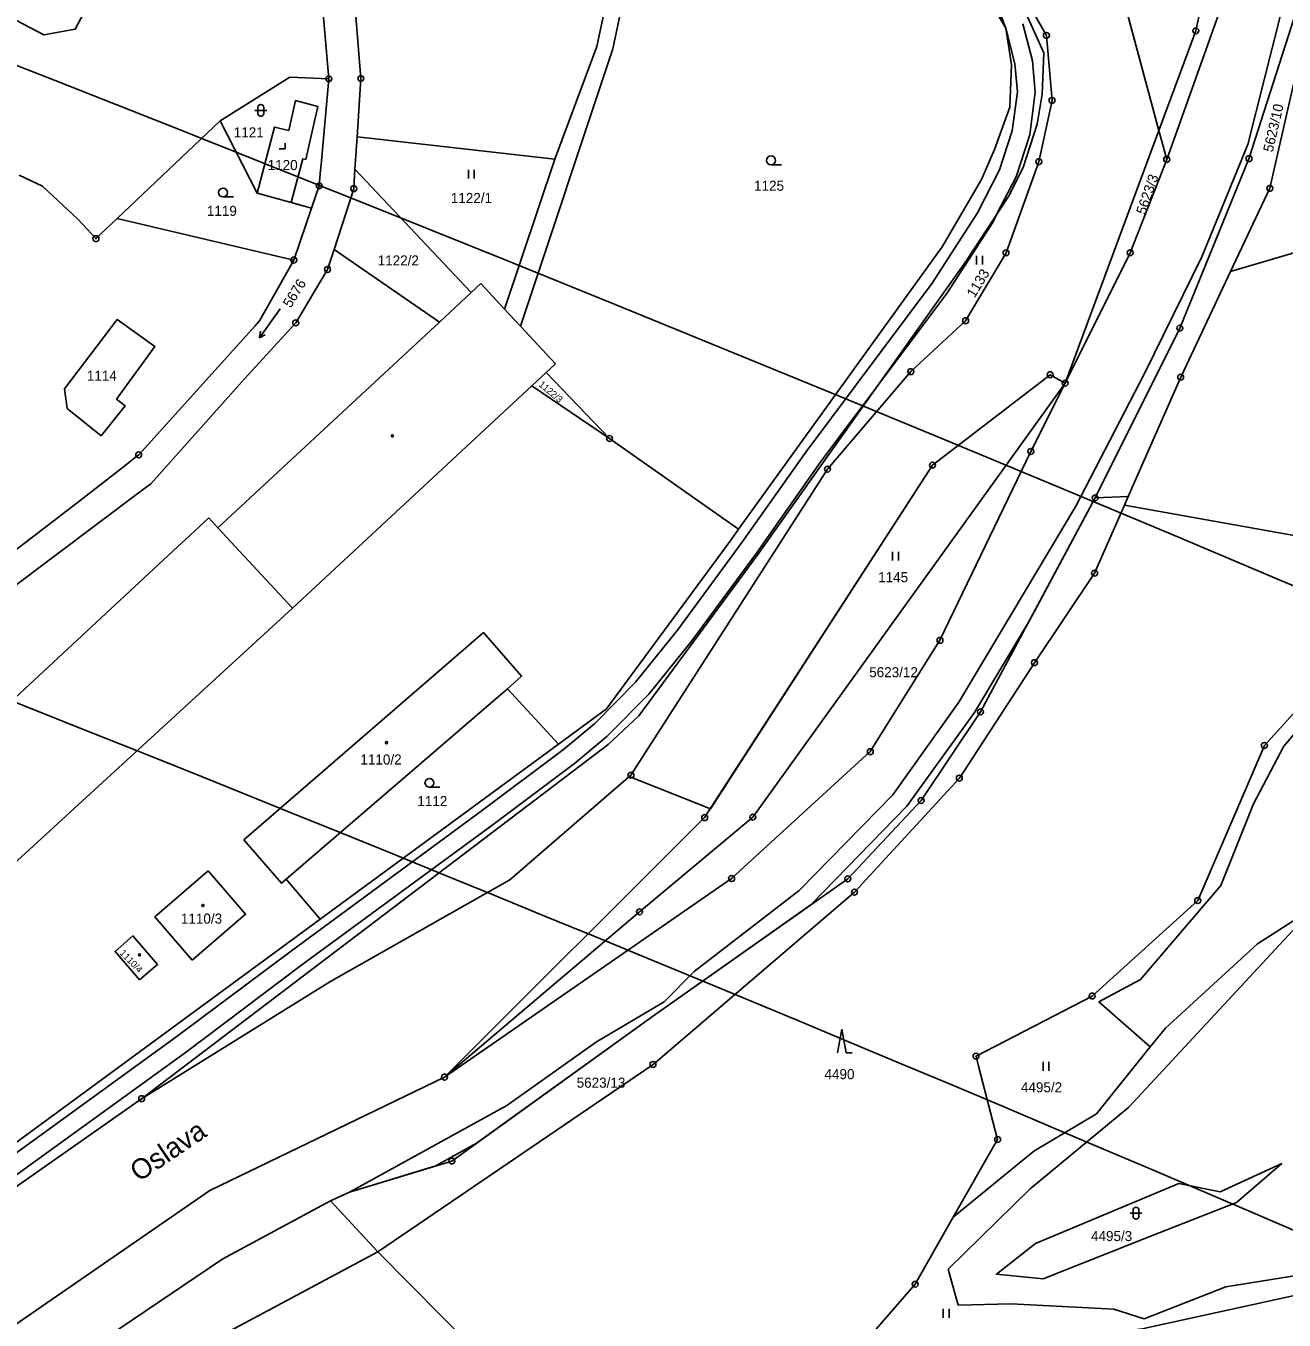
# Model space of a CAD drawing. Extents: x -644096 to -634268, y -1141430 to -1133463.
# Drawn here: x -638834.8 to -638622.5, y -1137206.7 to -1136988.4 of the extents above; entities that cross this region are included whole.
import ezdxf

# ---------------------------------------------------------------- set-up
doc = ezdxf.new("R2010")
doc.units = 0
for name, color, linetype in [('_CIVIL_CONSTRUCTION', 7, 'Continuous'), ('B_Hranice _3D', 7, 'Continuous'), ('M_Svah_Nasyp', 7, 'Continuous'), ('M_Svah_Zarez', 7, 'Continuous'), ('spodek_nasyp', 7, 'Continuous'), ('spodek_zarez', 7, 'Continuous'), ('svrsek_osa_sjezdy', 7, 'Continuous'), ('svrsek_osa_terminal_VRT', 7, 'Continuous'), ('svrsek_osa_VRT', 7, 'Continuous'), ('svrsek_popisy_sjezdy', 7, 'Continuous'), ('svrsek_popisy_VRT', 7, 'Continuous'), ('terminal_VRT', 7, 'Continuous')]:
    doc.layers.add(name, color=color, linetype=linetype)

msp = doc.modelspace()

# ---------------------------------------------------------------- linework, layer by layer
at = {"layer": '_CIVIL_CONSTRUCTION'}
for centre, radius in [((-638662.62, -1136989.99), 0.5), ((-638662.62, -1136989.99), 0.0303), ((-638637.4, -1136989.21), 0.5), ((-638637.4, -1136989.21), 0.0303), ((-638783.67, -1136997.31), 0.5), ((-638783.67, -1136997.31), 0.0303), ((-638778.27, -1136997.26), 0.5), ((-638778.27, -1136997.26), 0.0303), ((-638661.67, -1137000.96), 0.5), ((-638661.67, -1137000.96), 0.0303), ((-638642.32, -1137010.91), 0.5), ((-638628.44, -1137010.79), 0.5), ((-638663.89, -1137011.3), 0.5), ((-638663.89, -1137011.3), 0.0303), ((-638642.32, -1137010.91), 0.0303), ((-638628.44, -1137010.79), 0.0303), ((-638785.31, -1137015.37), 0.5), ((-638785.31, -1137015.37), 0.0303), ((-638779.47, -1137015.85), 0.5), ((-638779.47, -1137015.85), 0.0303), ((-638624.93, -1137015.79), 0.5), ((-638624.93, -1137015.79), 0.0303), ((-638822.96, -1137024.28), 0.5), ((-638822.96, -1137024.28), 0.0303), ((-638789.57, -1137027.89), 0.5), ((-638789.57, -1137027.89), 0.0303), ((-638669.43, -1137026.68), 0.5), ((-638669.43, -1137026.68), 0.0303), ((-638648.48, -1137026.66), 0.5), ((-638648.48, -1137026.66), 0.0303), ((-638783.88, -1137029.47), 0.5), ((-638783.88, -1137029.47), 0.0303), ((-638789.26, -1137038.49), 0.5), ((-638789.26, -1137038.49), 0.0303), ((-638676.24, -1137038.12), 0.5), ((-638676.24, -1137038.12), 0.0303), ((-638640.11, -1137039.38), 0.5), ((-638640.11, -1137039.38), 0.0303), ((-638685.5, -1137046.72), 0.5), ((-638685.5, -1137046.72), 0.0303), ((-638661.98, -1137047.24), 0.5), ((-638661.98, -1137047.24), 0.0303), ((-638639.96, -1137047.65), 0.5), ((-638639.96, -1137047.65), 0.0303), ((-638659.44, -1137048.67), 0.5), ((-638659.44, -1137048.67), 0.0303), ((-638736.32, -1137058), 0.5), ((-638736.32, -1137058), 0.0303), ((-638815.75, -1137060.75), 0.5), ((-638815.75, -1137060.75), 0.0303), ((-638665.23, -1137060.18), 0.5), ((-638665.23, -1137060.18), 0.0303), ((-638699.54, -1137063.18), 0.5), ((-638681.84, -1137062.5), 0.5), ((-638681.84, -1137062.5), 0.0303), ((-638699.54, -1137063.18), 0.0303), ((-638654.38, -1137068.02), 0.5), ((-638654.38, -1137068.02), 0.0303), ((-638654.48, -1137080.71), 0.5), ((-638654.48, -1137080.71), 0.0303), ((-638680.57, -1137092.05), 0.5), ((-638680.57, -1137092.05), 0.0303), ((-638664.64, -1137095.82), 0.5), ((-638664.64, -1137095.82), 0.0303), ((-638673.73, -1137104.11), 0.5), ((-638673.73, -1137104.11), 0.0303), ((-638692.32, -1137110.83), 0.5), ((-638692.32, -1137110.83), 0.0303), ((-638625.84, -1137109.79), 0.5), ((-638625.84, -1137109.79), 0.0303), ((-638732.7, -1137114.8), 0.5), ((-638732.7, -1137114.8), 0.0303), ((-638677.3, -1137115.29), 0.5), ((-638677.3, -1137115.29), 0.0303), ((-638683.76, -1137119.08), 0.5), ((-638683.76, -1137119.08), 0.0303), ((-638720.27, -1137121.96), 0.5), ((-638712.13, -1137121.88), 0.5), ((-638712.13, -1137121.88), 0.0303), ((-638720.27, -1137121.96), 0.0303), ((-638715.72, -1137132.25), 0.5), ((-638715.72, -1137132.25), 0.0303), ((-638696.11, -1137132.28), 0.5), ((-638696.11, -1137132.28), 0.0303), ((-638695, -1137134.54), 0.5), ((-638695, -1137134.54), 0.0303), ((-638637.09, -1137135.96), 0.5), ((-638637.09, -1137135.96), 0.0303), ((-638731.25, -1137137.86), 0.5), ((-638731.25, -1137137.86), 0.0303), ((-638654.9, -1137152.06), 0.5), ((-638654.9, -1137152.06), 0.0303), ((-638728.98, -1137163.6), 0.5), ((-638674.49, -1137162.22), 0.5), ((-638674.49, -1137162.22), 0.0303), ((-638764.15, -1137165.73), 0.5), ((-638728.98, -1137163.6), 0.0303), ((-638764.15, -1137165.73), 0.0303), ((-638815.25, -1137169.38), 0.5), ((-638815.25, -1137169.38), 0.0303), ((-638670.84, -1137176.27), 0.5), ((-638670.84, -1137176.27), 0.0303), ((-638762.93, -1137179.9), 0.5), ((-638762.93, -1137179.9), 0.0303), ((-638684.75, -1137200.68), 0.5), ((-638684.75, -1137200.68), 0.0303)]:
    msp.add_circle(centre, radius, dxfattribs=at)
at = {"layer": 'B_Hranice _3D'}
for points in [[(-638671.93, -1136982.39), (-638669.48, -1136988.78), (-638667.93, -1136994.78), (-638667.51, -1136999.49), (-638668.37, -1137006.11), (-638670.51, -1137012.68), (-638674.22, -1137019.93), (-638681.87, -1137031.8), (-638703.22, -1137060.31), (-638713.97, -1137075.56), (-638724.84, -1137090.31), (-638731.93, -1137099.13), (-638738.79, -1137106.07), (-638744.1, -1137110.46), (-638757.74, -1137120.71), (-638789.99, -1137144.42), (-638809.47, -1137159.03), (-638852.16, -1137189.92)], [(-638623.14, -1136986.56), (-638628.63, -1137008.38), (-638636.37, -1137027.37), (-638646.05, -1137047.03), (-638657.63, -1137069.42), (-638677.4, -1137102.49), (-638688.55, -1137118.11), (-638704.35, -1137134.23), (-638722.04, -1137147.95), (-638727.08, -1137153.04), (-638738.53, -1137159.8), (-638753.66, -1137170.53), (-638780.17, -1137185.16), (-638765.6, -1137180.71), (-638758.74, -1137176.88), (-638729.08, -1137155.54), (-638702.28, -1137136.64), (-638686.18, -1137120.04), (-638674.77, -1137104.24), (-638665.52, -1137088.79), (-638654.38, -1137068.02), (-638640.11, -1137039.38), (-638628.44, -1137010.79), (-638619.28, -1136982.24)], [(-638850.42, -1137192.36), (-638807.69, -1137161.45), (-638788.21, -1137146.82), (-638755.96, -1137123.11), (-638742.24, -1137112.82), (-638736.77, -1137108.29), (-638729.69, -1137101.13), (-638722.46, -1137092.15), (-638711.53, -1137077.32), (-638700.8, -1137062.07), (-638690.88, -1137048.83), (-638679.41, -1137033.52), (-638671.62, -1137021.43), (-638671.01, -1137020.23), (-638667.73, -1137013.84), (-638665.43, -1137006.77), (-638664.49, -1136999.55), (-638664.97, -1136994.26), (-638666.58, -1136988.02)]]:
    msp.add_lwpolyline(points, dxfattribs=at)
at = {"layer": 'M_Svah_Nasyp'}
msp.add_line((-638789.81, -1137086.62), (-638802.4, -1137073.06), dxfattribs=at)
at = {"layer": 'M_Svah_Zarez'}
for centre in [(-638772.95, -1137057.54), (-638773.94, -1137109.31), (-638804.91, -1137136.79), (-638815.62, -1137145.12)]:
    msp.add_circle(centre, 0.175, dxfattribs=at)
at = {"layer": 'spodek_nasyp'}
for radius in [8902.25, 8702.25]:
    msp.add_arc((-642050.26, -1145189.6), radius, 63.41797, 71.234685, dxfattribs=at)
at = {"layer": 'spodek_zarez'}
msp.add_circle((-638683.07, -1137056.85), 1378.08, dxfattribs=at)
at = {"layer": 'svrsek_osa_sjezdy'}
for p, q in [((-638796.15, -1137002.64), (-638794.15, -1137002.64)), ((-638795.65, -1137002.14), (-638795.65, -1137003.14)), ((-638794.65, -1137003.14), (-638794.65, -1137002.14)), ((-638791.06, -1137009.15), (-638791.06, -1137008.15)), ((-638792.06, -1137009.15), (-638791.06, -1137009.15)), ((-638760.13, -1137014.15), (-638760.13, -1137012.65)), ((-638759.13, -1137014.15), (-638759.13, -1137012.65)), ((-638709.07, -1137011.83), (-638707.32, -1137011.83)), ((-638801.51, -1137017.25), (-638799.76, -1137017.25)), ((-638674.39, -1137028.66), (-638674.39, -1137027.16)), ((-638673.39, -1137028.66), (-638673.39, -1137027.16)), ((-638791.86, -1137036.13), (-638795.39, -1137040.99)), ((-638795.39, -1137040.99), (-638795.22, -1137039.9)), ((-638795.39, -1137040.99), (-638794.41, -1137040.49)), ((-638688.57, -1137078.6), (-638688.57, -1137077.1)), ((-638687.57, -1137078.6), (-638687.57, -1137077.1)), ((-638766.7, -1137116.84), (-638764.95, -1137116.84)), ((-638697.13, -1137157.67), (-638697.88, -1137161.67)), ((-638696.38, -1137161.67), (-638697.13, -1137157.67)), ((-638696.38, -1137161.67), (-638695.38, -1137161.67)), ((-638663.18, -1137164.67), (-638663.18, -1137163.17)), ((-638662.18, -1137164.67), (-638662.18, -1137163.17)), ((-638648.5, -1137188.71), (-638646.5, -1137188.71)), ((-638648, -1137188.21), (-638648, -1137189.21)), ((-638647, -1137189.21), (-638647, -1137188.21)), ((-638680.01, -1137206.34), (-638680.01, -1137204.84)), ((-638679.01, -1137206.34), (-638679.01, -1137204.84))]:
    msp.add_line(p, q, dxfattribs=at)
for centre in [(-638709.07, -1137011.08), (-638801.51, -1137016.5), (-638766.7, -1137116.09)]:
    msp.add_circle(centre, 0.75, dxfattribs=at)
for centre, start, end in [((-638795.15, -1137002.14), 0, 180), ((-638795.15, -1137003.14), 180, 359.9879), ((-638647.5, -1137188.21), 0, 180), ((-638647.5, -1137189.21), 180, 359.9879)]:
    msp.add_arc(centre, 0.5, start, end, dxfattribs=at)
at = {"layer": 'svrsek_osa_terminal_VRT'}
msp.add_arc((-642050.26, -1145189.6), 8802.25, 41.413152, 75.317049, dxfattribs=at)
at = {"layer": 'svrsek_popisy_sjezdy'}
msp.add_lwpolyline([(-638687.74, -1136917.88), (-638664.93, -1136926.87), (-638643.63, -1137006.03), (-638659.44, -1137048.67), (-638661.98, -1137047.24), (-638681.84, -1137062.5), (-638719.31, -1137120.48), (-638732.98, -1137115.04), (-638732.7, -1137114.8), (-638699.54, -1137063.18), (-638685.5, -1137046.72), (-638676.24, -1137038.12), (-638669.43, -1137026.68), (-638663.89, -1137011.3), (-638661.67, -1137000.96), (-638662.62, -1136989.99), (-638671.07, -1136975.11)], close=True, dxfattribs=at)
at = {"layer": 'terminal_VRT'}
for p, q in [((-638668.76, -1136912.66), (-638643.63, -1137006.03)), ((-638751.34, -1137039.07), (-638735.75, -1136992.25)), ((-638802.02, -1137004.38), (-638819.4, -1137020.89)), ((-638795.74, -1137016.61), (-638802.02, -1137004.38)), ((-638643.63, -1137006.03), (-638659.44, -1137048.67)), ((-638642.32, -1137010.91), (-638643.63, -1137006.03)), ((-638779.26, -1137012.56), (-638778.91, -1137007.09)), ((-638779.26, -1137012.56), (-638759.67, -1137033.39)), ((-638754.03, -1137036.17), (-638745.52, -1137010.87)), ((-638790.02, -1137018.19), (-638795.74, -1137016.61)), ((-638786.59, -1137019.14), (-638790.02, -1137018.19)), ((-638789.57, -1137027.89), (-638786.59, -1137019.14)), ((-638789.57, -1137027.89), (-638819.4, -1137020.89)), ((-638782.78, -1137026.09), (-638783.88, -1137029.47)), ((-638765.03, -1137038.37), (-638782.78, -1137026.09)), ((-638759.67, -1137033.39), (-638765.03, -1137038.37)), ((-638751.34, -1137039.07), (-638754.03, -1137036.17)), ((-638765.03, -1137038.37), (-638802.4, -1137073.06)), ((-638749.45, -1137049.14), (-638747, -1137046.87)), ((-638736.32, -1137058), (-638747, -1137046.87)), ((-638789.81, -1137086.62), (-638749.45, -1137049.14)), ((-638736.32, -1137058), (-638749.45, -1137049.14)), ((-638714.54, -1137073.3), (-638736.32, -1137058)), ((-638654.38, -1137068.02), (-638648.81, -1137067.81)), ((-638648.81, -1137067.81), (-638649.44, -1137069.23)), ((-638790.87, -1137132.35), (-638753.55, -1137100.23)), ((-638753.55, -1137100.23), (-638744.91, -1137109.56)), ((-638744.91, -1137109.56), (-638785.13, -1137139.11)), ((-638783.39, -1137186.63), (-638775.38, -1137195.2)), ((-638775.38, -1137195.2), (-638737.93, -1137233.12))]:
    msp.add_line(p, q, dxfattribs=at)
for points in [[(-638783.67, -1136997.31), (-638785.63, -1136974.59), (-638795.74, -1136919.47), (-638798.21, -1136867.38), (-638807.6, -1136837.35)], [(-638825.43, -1136851.95), (-638827.47, -1136858.25), (-638827.89, -1136866.72), (-638825.64, -1136878.15), (-638815.72, -1136908.04), (-638814.43, -1136913.39), (-638816.79, -1136951.82), (-638815.79, -1136968.76), (-638826.45, -1136988.95), (-638831.77, -1136989.91), (-638844.56, -1136983.12), (-638850.42, -1136977.27), (-638857.52, -1136973.12), (-638868.56, -1136975.16), (-638890.94, -1136991.44)], [(-638643.63, -1137006.03), (-638637.4, -1136989.21), (-638633.07, -1136968.93), (-638632.69, -1136946.63), (-638635.37, -1136919.61), (-638642.33, -1136902.38)], [(-638642.32, -1137010.91), (-638627.91, -1136970.52), (-638626.73, -1136967.22), (-638626.42, -1136952.11), (-638628.15, -1136938.86), (-638629.59, -1136927.87), (-638642.33, -1136902.38)], [(-638786.92, -1136930.92), (-638780.15, -1136974.14), (-638778.27, -1136997.26), (-638778.91, -1137007.09)], [(-638735.75, -1136992.25), (-638730.49, -1136967.17), (-638729.24, -1136934.61), (-638724.93, -1136933.4)], [(-638724.93, -1136933.4), (-638715.48, -1136940.98), (-638689.26, -1136962.59), (-638676.09, -1136977.45), (-638669.48, -1136988.78), (-638668.48, -1136994.97), (-638668.78, -1137002.09), (-638671.38, -1137009.25), (-638673.58, -1137014.29), (-638680.18, -1137025.64), (-638714.54, -1137073.3)], [(-638745.52, -1137010.87), (-638738.45, -1136991.88), (-638733.38, -1136968.12), (-638731.21, -1136940.54), (-638732.02, -1136934.21)], [(-638815.25, -1137169.38), (-638783.5, -1137149.67), (-638753.13, -1137132.44), (-638732.7, -1137114.8), (-638699.54, -1137063.18), (-638685.5, -1137046.72), (-638676.24, -1137038.12), (-638669.43, -1137026.68), (-638663.89, -1137011.3), (-638661.67, -1137000.96), (-638662.62, -1136989.99), (-638671.07, -1136975.11)], [(-638671.07, -1136975.11), (-638663.06, -1136992.93), (-638663.34, -1136999.92), (-638664.15, -1137004.98), (-638666.52, -1137012.28), (-638668.99, -1137017.16), (-638676.19, -1137028.13), (-638711.27, -1137077.56), (-638731.39, -1137104.77), (-638736.53, -1137109.64), (-638815.25, -1137169.38)], [(-638617.09, -1136975.43), (-638628.44, -1137010.79), (-638640.11, -1137039.38), (-638654.38, -1137068.02)], [(-638615.83, -1136975.75), (-638624.93, -1137015.79), (-638631.56, -1137029.83)], [(-638783.67, -1136997.31), (-638790.23, -1136997.04), (-638802.02, -1137004.38)], [(-638786.59, -1137019.14), (-638785.31, -1137015.37), (-638785.12, -1137013.29), (-638784.98, -1137011.77), (-638783.67, -1136997.31)], [(-638790.02, -1137018.19), (-638788.06, -1137010.79), (-638787.58, -1137010.9), (-638786.68, -1137006.95), (-638785.5, -1137002.01), (-638789.28, -1137000.98), (-638790.44, -1137006.03), (-638792.85, -1137005.47), (-638795.74, -1137016.61)], [(-638778.91, -1137007.09), (-638775.84, -1137007.44), (-638745.52, -1137010.87)], [(-638779.26, -1137012.56), (-638779.47, -1137015.85), (-638782.78, -1137026.09)], [(-638659.44, -1137048.67), (-638648.48, -1137026.66), (-638642.32, -1137010.91)], [(-638819.4, -1137020.89), (-638822.96, -1137024.28), (-638826.02, -1137020.97), (-638831.98, -1137015.45), (-638835.9, -1137013.55)], [(-638631.56, -1137029.83), (-638610.35, -1137023.57), (-638608.8, -1137026.56)], [(-638971.64, -1137197.21), (-638964.74, -1137188.83), (-638954.81, -1137179.9), (-638933.53, -1137157.41), (-638915.98, -1137145.3), (-638914.55, -1137143.68), (-638877.94, -1137113.21), (-638847.64, -1137085.35), (-638826.13, -1137068.83), (-638817.82, -1137062.36), (-638816.26, -1137061.15), (-638815.75, -1137060.75), (-638796.18, -1137039.05), (-638795.36, -1137038.14), (-638789.57, -1137027.89)], [(-638783.88, -1137029.47), (-638789.26, -1137038.49), (-638797.9, -1137047.95), (-638813.72, -1137065.63), (-638815.36, -1137066.86), (-638844.89, -1137089.06), (-638875.32, -1137116.21), (-638911.49, -1137146.8), (-638913.18, -1137148.84), (-638920.82, -1137155.43), (-638932.49, -1137163.38), (-638950.04, -1137182.84), (-638950.55, -1137183.29), (-638952.57, -1137185.05), (-638960.75, -1137192.19), (-638972.31, -1137204.96)], [(-638631.56, -1137029.83), (-638639.96, -1137047.65), (-638648.81, -1137067.81)], [(-638754.03, -1137036.17), (-638758.03, -1137031.86), (-638759.67, -1137033.39)], [(-638827.84, -1137052.94), (-638822.08, -1137057.54), (-638818.04, -1137052.48), (-638819.49, -1137051.36), (-638813.01, -1137042.5), (-638819.38, -1137037.91), (-638828.25, -1137049.61), (-638827.84, -1137052.94)], [(-638747, -1137046.87), (-638745.44, -1137045.42), (-638751.34, -1137039.07)], [(-638659.44, -1137048.67), (-638661.98, -1137047.24), (-638681.84, -1137062.5), (-638720.27, -1137121.96), (-638764.15, -1137165.73)], [(-638764.15, -1137165.73), (-638715.72, -1137132.25), (-638692.32, -1137110.83), (-638680.57, -1137092.05), (-638665.23, -1137060.18), (-638659.44, -1137048.67)], [(-638764.15, -1137165.73), (-638731.25, -1137137.86), (-638712.13, -1137121.88), (-638659.44, -1137048.67)], [(-638654.38, -1137068.02), (-638673.73, -1137104.11), (-638683.76, -1137119.08), (-638696.11, -1137132.28), (-638729.08, -1137155.54), (-638762.93, -1137179.9), (-638780.17, -1137185.16), (-638783.39, -1137186.63)], [(-638596.81, -1137068.38), (-638588.35, -1137081.36), (-638589.02, -1137089.18), (-638609.04, -1137091.31), (-638625.84, -1137109.79), (-638637.09, -1137135.96), (-638654.9, -1137152.06), (-638674.49, -1137162.22), (-638674.06, -1137163.88), (-638670.84, -1137176.27), (-638678.33, -1137189.38)], [(-638649.44, -1137069.23), (-638654.48, -1137080.71), (-638664.64, -1137095.82), (-638677.3, -1137115.29)], [(-638649.44, -1137069.23), (-638615.49, -1137075.31), (-638596.81, -1137068.38)], [(-638802.4, -1137073.06), (-638803.93, -1137071.41), (-638807.92, -1137075.12), (-638808.4, -1137075.56), (-638846.32, -1137110.76), (-638847.7, -1137112.05), (-638850.17, -1137114.34), (-638856.28, -1137107.96), (-638902.77, -1137151.42), (-638892.4, -1137162.67), (-638891.76, -1137163.37), (-638893.73, -1137165.28), (-638885.56, -1137174.17), (-638884, -1137173.1), (-638883.38, -1137172.67), (-638865.62, -1137156.16), (-638789.81, -1137086.62)], [(-638714.54, -1137073.3), (-638715.86, -1137075.14), (-638736.81, -1137103.61), (-638744.91, -1137109.56)], [(-638753.55, -1137100.23), (-638751.15, -1137098.12), (-638757.56, -1137090.73), (-638798, -1137125.73), (-638791.68, -1137133.04), (-638790.87, -1137132.35)], [(-638556.1, -1137098.98), (-638576.45, -1137092.4), (-638587.32, -1137092.08), (-638600.5, -1137091.82), (-638608.14, -1137094.33), (-638617, -1137103.41), (-638622.57, -1137109.93), (-638627.68, -1137119.66), (-638633.2, -1137133.42), (-638646.73, -1137149.29), (-638653.77, -1137153.05), (-638645.11, -1137160.65)], [(-638677.3, -1137115.29), (-638695, -1137134.54), (-638728.98, -1137163.6), (-638775.38, -1137195.2)], [(-638806.7, -1137146.03), (-638797.72, -1137138.26), (-638804.04, -1137130.95), (-638813.02, -1137138.72), (-638806.7, -1137146.03)], [(-638785.13, -1137139.11), (-638790.6, -1137132.67), (-638790.87, -1137132.35)], [(-638602.17, -1137200.34), (-638620.06, -1137199.18), (-638632.37, -1137201.15), (-638646.14, -1137206.52), (-638651.24, -1137204.92), (-638668.57, -1137204.02), (-638677.48, -1137204.2), (-638679.17, -1137198.12), (-638665.33, -1137184.59), (-638648.69, -1137170.82), (-638617.43, -1137137.13), (-638627.03, -1137143.28), (-638642.54, -1137157.46), (-638645.11, -1137160.65)], [(-638785.13, -1137139.11), (-638827.54, -1137170.26), (-638847.49, -1137184.87), (-638851.32, -1137187.74)], [(-638815.59, -1137149.33), (-638812.58, -1137146.73), (-638816.73, -1137141.93), (-638819.73, -1137144.53), (-638815.59, -1137149.33)], [(-638645.11, -1137160.65), (-638654.19, -1137171.91), (-638664.76, -1137178.21), (-638678.33, -1137189.38)], [(-638880.67, -1137240.48), (-638851.5, -1137217.78), (-638803.74, -1137184.9), (-638764.15, -1137165.73)], [(-638979.1, -1137325.7), (-638973.42, -1137315.07), (-638959.96, -1137294.95), (-638945.85, -1137275.27), (-638941.6, -1137269.9), (-638940.48, -1137268.63), (-638937.2, -1137264.92), (-638936.47, -1137264.1), (-638935.59, -1137263.1), (-638929.71, -1137255.39), (-638896.86, -1137228.17), (-638880.37, -1137215.68), (-638863.73, -1137203.4), (-638815.25, -1137169.38)], [(-638645.17, -1137192.63), (-638663.15, -1137199.78), (-638671.05, -1137198.99), (-638664.46, -1137193.8), (-638640.25, -1137183.68), (-638633.28, -1137185.12), (-638622.91, -1137180.34), (-638630.56, -1137186.92), (-638645.17, -1137192.63)], [(-638867.03, -1137243.29), (-638832.05, -1137217), (-638801.57, -1137196.38), (-638783.39, -1137186.63)], [(-638678.33, -1137189.38), (-638684.75, -1137200.68), (-638697.33, -1137215.18)], [(-638775.38, -1137195.2), (-638806.86, -1137212.06), (-638828.52, -1137227.55), (-638837.4, -1137233.28), (-638860.49, -1137249.1), (-638867.1, -1137253.27), (-638876.82, -1137260.59)], [(-638697.33, -1137215.18), (-638688.54, -1137212.87), (-638655.46, -1137209.39), (-638646.44, -1137208.23), (-638620.23, -1137202.48), (-638604.4, -1137204.58)]]:
    msp.add_lwpolyline(points, dxfattribs=at)

# ---------------------------------------------------------------- texts
at = {"layer": 'svrsek_osa_VRT'}
for s, height, rotation, p in [('5623/10', 1.7, 77, (-638624.43, -1137009.79)), ('5623/3', 1.7, 71, (-638645.93, -1137020.35)), ('1133', 1.7, 59, (-638674.73, -1137034.39)), ('5676', 1.7, 58, (-638790.1, -1137036.07)), ('1122/3', 1.14, 320, (-638748.37, -1137049.06)), ('1110/4', 1.14, 314, (-638819.03, -1137144.9))]:
    msp.add_text(s, height=height, rotation=rotation, dxfattribs=at).set_placement(p)
for s, p in [('1121', (-638799.71, -1137007.2)), ('1120', (-638793.99, -1137012.71)), ('1125', (-638711.93, -1137016.2)), ('1122/1', (-638763.09, -1137018.27)), ('1119', (-638804.25, -1137020.44)), ('1122/2', (-638775.43, -1137028.81)), ('1114', (-638824.49, -1137048.25)), ('1145', (-638691, -1137082.24)), ('5623/12', (-638692.51, -1137098.28)), ('1110/2', (-638778.34, -1137113)), ('1112', (-638768.74, -1137120.02)), ('1110/3', (-638808.63, -1137139.85)), ('4490', (-638700.05, -1137166.09)), ('5623/13', (-638741.86, -1137167.53)), ('4495/2', (-638666.91, -1137168.31)), ('4495/3', (-638655.09, -1137193.41))]:
    msp.add_text(s, height=1.7, dxfattribs=at).set_placement(p)
at = {"layer": 'svrsek_popisy_VRT'}
msp.add_text('Oslava', height=3.4, rotation=34, dxfattribs=at).set_placement((-638815.74, -1137183.51))

doc.saveas('drawing.dxf')
